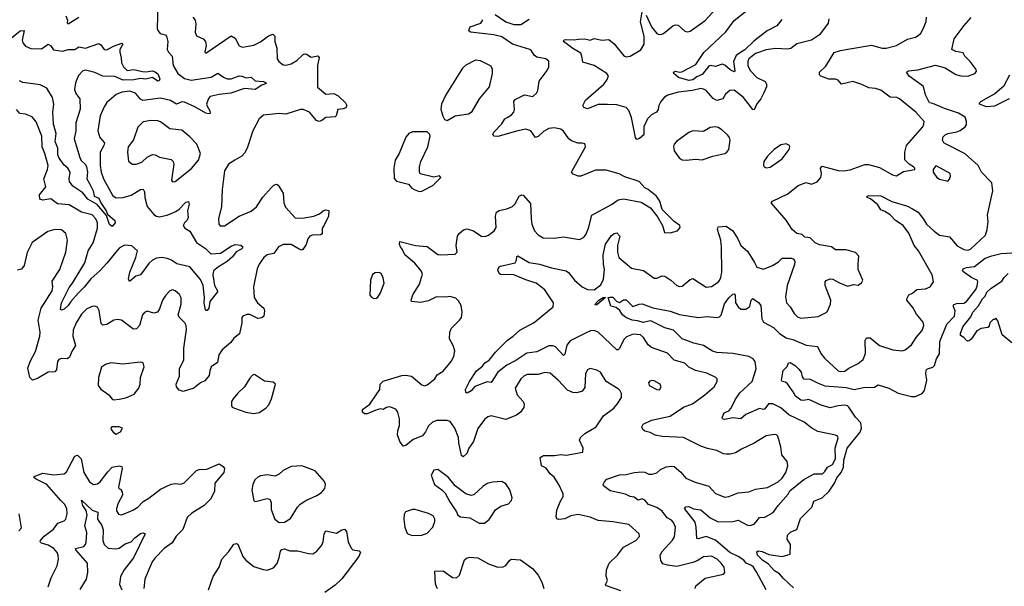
# Model space of a CAD drawing. Extents: x 1771496 to 1971148, y 471553 to 643630.
# Tile 478 of 656: x 1862391 to 1869769, y 593401 to 597648. Entities that reach past the tile are written whole.
import ezdxf

# ---------------------------------------------------------------- set-up
doc = ezdxf.new("R2010")
doc.units = 0

msp = doc.modelspace()

# ---------------------------------------------------------------- linework, layer by layer
at = {"layer": '0CON10XD'}
for points in [[(1863425.6, 597754.4), (1863420, 597585), (1863425.8, 597565.8), (1863443.3, 597545), (1863482.5, 597535), (1863490.8, 597525), (1863500.5, 597485), (1863496.7, 597425), (1863505.6, 597405), (1863532.2, 597375), (1863540, 597305), (1863575, 597244.5), (1863625, 597207.5), (1863675, 597194.1), (1863825, 597216.2), (1863875, 597247.1), (1863917.1, 597217.1), (1863945, 597205.5), (1863975, 597205.5), (1864035, 597227.3), (1864055.7, 597224.3), (1864088.3, 597211.7), (1864125, 597215.7), (1864155, 597189.5), (1864217.5, 597185), (1864237.5, 597175), (1864233, 597167), (1864205, 597158), (1864155, 597123.8), (1864075, 597130.6), (1863973.1, 597096.9), (1863885, 597086.9), (1863818.5, 597071.5), (1863805, 597055.7), (1863791.6, 597015), (1863795, 596998.6), (1863816.6, 596965), (1863817.1, 596945), (1863808.9, 596941.1), (1863785, 596946.4), (1863702.9, 596995), (1863625, 597030), (1863605, 597030.8), (1863565, 597015.4), (1863521.3, 597041.3), (1863445, 597058.7), (1863312.4, 597042.4), (1863295, 597052.2), (1863257.7, 597097.7), (1863215, 597111.8), (1863156.6, 597103.4), (1863115, 597087.8), (1863044.1, 597025.9), (1863023.9, 596993.9), (1862993.1, 596926.9), (1862975.4, 596815), (1862990.4, 596765), (1863026.7, 596725), (1863022.3, 596705), (1862993.1, 596655), (1862994.7, 596554.8), (1863001.2, 596505), (1863017.6, 596455), (1863088.3, 596328.3), (1863115, 596311.2), (1863165, 596313.9), (1863227.2, 596332.8), (1863295, 596374.4), (1863315, 596377.5), (1863325, 596357.5), (1863327.5, 596315), (1863347, 596247), (1863395, 596187.7), (1863415, 596174.1), (1863435, 596169.7), (1863495, 596181.3), (1863559.7, 596210.3), (1863585, 596227.9), (1863635, 596279.4), (1863655, 596286), (1863661.9, 596265), (1863648.5, 596215), (1863653.3, 596165), (1863645.6, 596145), (1863625.8, 596125), (1863616, 596105), (1863628.8, 596085), (1863665, 596061.4), (1863715, 595978.5), (1863782.8, 595932.8), (1863822.4, 595892.4), (1863895, 595897.3), (1863975, 595950.4), (1864005, 595963.5), (1864048.8, 595958.8), (1864063.8, 595945), (1864055, 595930.8), (1864013.3, 595906.7), (1863985, 595869.5), (1863945.6, 595834.4), (1863880, 595795), (1863844.4, 595765), (1863837.3, 595735), (1863850.8, 595655), (1863874.2, 595615), (1863872.9, 595607.1), (1863815.4, 595535), (1863808.1, 595485), (1863795, 595468.8), (1863785, 595467.5), (1863782.7, 595472.7), (1863772.3, 595522.3), (1863775.4, 595565), (1863766.9, 595655), (1863745, 595700.3), (1863665.3, 595795.3), (1863568.1, 595818.1), (1863527.5, 595845), (1863495, 595857.5), (1863455, 595864.5), (1863415, 595859.5), (1863387.1, 595845), (1863359.5, 595820.5), (1863295, 595735.6), (1863262, 595725), (1863214.3, 595684.3), (1863205.6, 595705.6), (1863215.3, 595755), (1863261.7, 595865), (1863273.6, 595915), (1863232.2, 595952.2), (1863175, 595958.2), (1863135, 595936.4), (1863045, 595821.6), (1862995, 595767.8), (1862922.8, 595705), (1862875, 595642.1), (1862830.3, 595599.7), (1862773.8, 595536.2), (1862754.3, 595505), (1862725, 595478), (1862705, 595470), (1862696.7, 595476.7), (1862705, 595526.2), (1862760.6, 595639.4), (1862786.1, 595673.9), (1862878.5, 595825), (1862904.6, 595915), (1862942, 595975), (1862972.9, 596085), (1862974.7, 596125), (1862962.2, 596155), (1862935, 596183.8), (1862855, 596206.2), (1862760.8, 596260.8), (1862675, 596266.4), (1862625, 596305.6), (1862565, 596295.6), (1862542.9, 596302.9), (1862538.1, 596335), (1862586.5, 596395), (1862570.6, 596455), (1862598.9, 596525), (1862603.9, 596555), (1862580.4, 596645), (1862560.3, 596695), (1862557.9, 596775), (1862515, 596882), (1862485, 596920), (1862435, 596940), (1862392.5, 596945), (1862366.2, 596975)], [(1867085, 597682), (1867126.2, 597595), (1867164.3, 597545), (1867175, 597539.4), (1867195, 597537.1), (1867215, 597544.2), (1867285, 597601.4), (1867305, 597610), (1867325.8, 597605.8), (1867375, 597562), (1867395, 597557.5), (1867415, 597561.4), (1867528.9, 597641.1), (1867640, 597765)], [(1868101.9, 597648.1), (1868065, 597601.4), (1867991.9, 597565), (1867892.3, 597487.7), (1867825, 597421.7), (1867784.5, 597395.5), (1867760.7, 597379.3), (1867740.5, 597335), (1867748.9, 597265), (1867745, 597256.2), (1867715, 597270.8), (1867675, 597305.5), (1867655, 597314.5), (1867605, 597297.1), (1867565, 597303.3), (1867555, 597300), (1867505, 597236.7), (1867465, 597219.1), (1867435, 597197.3), (1867405, 597190.9), (1867328.8, 597215), (1867293.3, 597245), (1867290, 597255), (1867305, 597261.2), (1867335, 597253.8), (1867353.9, 597256.1), (1867457.1, 597312.9), (1867518, 597402), (1867683, 597557), (1867745, 597641.9), (1867886.7, 597753.3)], [(1862735.7, 597675.7), (1862748.8, 597645), (1862747.5, 597625), (1862755, 597617.5), (1862833.1, 597666.9)], [(1865955, 597686.2), (1866035, 597631.1), (1866095, 597611.8), (1866147.4, 597612.6), (1866209.5, 597650.5)], [(1868454.4, 597655), (1868449.7, 597620.3), (1868385, 597534), (1868325.6, 597494.4), (1868215, 597466.9), (1868168.6, 597431.4), (1868144.5, 597425.5), (1868055, 597432), (1867985, 597422.7), (1867905, 597395.3), (1867856, 597355), (1867847.7, 597335), (1867846.8, 597305), (1867865, 597265.5), (1867915, 597213.5), (1867976.2, 597185), (1867988, 597165), (1867986.2, 597145), (1867964.3, 597095), (1867944.4, 597055), (1867915, 597017.5), (1867895, 596972), (1867885, 596974.2), (1867814.4, 597065), (1867745, 597118.9), (1867713.4, 597116.6), (1867679.7, 597090.3), (1867661.2, 597055), (1867615, 597042.5), (1867587.6, 597057.6), (1867535, 597116.4), (1867515, 597128), (1867495, 597130.9), (1867433.2, 597116.8), (1867325.3, 597104.7), (1867248.3, 597081.7), (1867224, 597066), (1867196.2, 597033.8), (1867180.5, 597005), (1867175.4, 596974.6), (1867164, 596955), (1867124.6, 596935.4), (1867095.6, 596905), (1867069.1, 596845), (1867067.1, 596785), (1867035, 596756), (1867015, 596750), (1867004.6, 596764.6), (1866975.3, 596915.3), (1866955, 596966.7), (1866935, 596988.8), (1866865, 597010), (1866795, 597012.2), (1866725, 597011.9), (1866645, 596980), (1866618.8, 596988.8), (1866611.2, 597005), (1866630, 597045), (1866768.1, 597165), (1866791.9, 597195), (1866802.9, 597225), (1866790.8, 597245), (1866695.6, 597305), (1866610.4, 597330.4), (1866604.6, 597375), (1866595, 597396.7), (1866535, 597430.8), (1866466.2, 597485), (1866467.5, 597495), (1866481.1, 597498.9), (1866545, 597496.2), (1866578.2, 597501.8), (1866625, 597504.5), (1866665, 597493.8), (1866695, 597506), (1866755, 597494.2), (1866805, 597499.2), (1866845, 597466), (1866917.7, 597377.7), (1866935, 597368.8), (1866965, 597373.2), (1867045, 597421.8), (1867069.6, 597465), (1867069.6, 597525), (1867042.6, 597632.6), (1867055, 597706.7)], [(1863687.4, 597667.4), (1863704.6, 597644.6), (1863711.9, 597615), (1863705.8, 597555), (1863715, 597526.7), (1863765, 597504), (1863784, 597485), (1863789.2, 597455), (1863777.5, 597405), (1863785, 597397.5), (1863975, 597525.7), (1864005, 597508.8), (1864035, 597452), (1864061.7, 597441.7), (1864145, 597456.7), (1864195, 597482.5), (1864255, 597525.6), (1864288, 597538), (1864302, 597525), (1864303.1, 597485), (1864317.5, 597435), (1864321.2, 597355), (1864333.8, 597335), (1864365, 597310), (1864385, 597305.8), (1864425, 597317.1), (1864468.3, 597341.7), (1864515, 597387.5), (1864525, 597392.5), (1864539.7, 597389.7), (1864575, 597365.6), (1864625, 597375.7), (1864634, 597365), (1864622.5, 597305), (1864622.2, 597142.2), (1864685, 597088.9), (1864745, 597093.5), (1864777.3, 597077.3), (1864833.1, 597025), (1864842.5, 597005), (1864835, 596986.7), (1864815, 596978.6), (1864773.8, 596975), (1864762.5, 596927.5), (1864755, 596918.8), (1864685, 596914), (1864655, 596891.4), (1864635, 596884.4), (1864615, 596890.8), (1864563.1, 596955), (1864515, 596975.4), (1864495, 596974.5), (1864385, 596940.5), (1864335, 596944.4), (1864218.3, 596931.7), (1864185.7, 596904.3), (1864136.7, 596815), (1864096.4, 596685), (1864075, 596646), (1864055.4, 596624.6), (1864003.8, 596595), (1863954.4, 596565.6), (1863925.7, 596514.3), (1863908.9, 596375), (1863902, 596248), (1863881.1, 596155), (1863882.5, 596115), (1863892.1, 596102.1), (1863925, 596101.9), (1864035, 596174.6), (1864125, 596211.5), (1864165, 596245.6), (1864212.8, 596317.2), (1864275, 596387.1), (1864295, 596406.9), (1864315, 596414.2), (1864327.5, 596407.5), (1864366.4, 596346.4), (1864370.6, 596275), (1864382.6, 596242.6), (1864455, 596161.9), (1864511.2, 596161.2), (1864595, 596174), (1864636.4, 596193.6), (1864665, 596215.5), (1864685, 596221.5), (1864707.9, 596217.9), (1864706, 596174), (1864671.5, 596108.5), (1864658.6, 596085), (1864656.8, 596043.2), (1864645, 596034.4), (1864585, 596032.5), (1864565.7, 596024.3), (1864550, 596005), (1864538.3, 595961.7), (1864513.3, 595925), (1864505, 595921.4), (1864485, 595927.3), (1864425, 595961.5), (1864365, 595963.6), (1864330, 595945), (1864295, 595895.7), (1864245, 595884.3), (1864220.8, 595865), (1864185, 595816.2), (1864170.4, 595779.6), (1864143.1, 595645), (1864148.5, 595565), (1864171.9, 595525), (1864220, 595485), (1864224.3, 595465), (1864220, 595425), (1864206.6, 595413.4), (1864175, 595407.5), (1864115, 595437.1), (1864092.1, 595437.9), (1864063.3, 595425), (1864056.2, 595415), (1864056.2, 595375), (1864037.5, 595292.5), (1863995, 595260), (1863972.9, 595227.1), (1863908, 595172), (1863883.1, 595135), (1863871.9, 595078.1), (1863826, 595045), (1863816, 595016), (1863810.3, 594979.7), (1863778.6, 594941.4), (1863745, 594925.6), (1863695, 594885.6), (1863615, 594860.8), (1863585, 594870), (1863566.1, 594896.1), (1863564, 594915), (1863588.6, 594975), (1863587.4, 595032.6), (1863620, 595095), (1863622.1, 595185), (1863641.1, 595325), (1863637.3, 595355), (1863627.5, 595375), (1863586.9, 595416.9), (1863578.9, 595435), (1863601.8, 595515), (1863601.7, 595561.7), (1863588.1, 595588.1), (1863555, 595615.8), (1863535, 595621.9), (1863515, 595615.6), (1863486.3, 595583.7), (1863461.1, 595545), (1863439.7, 595480.3), (1863424.3, 595455.7), (1863395, 595449.2), (1863345, 595463.8), (1863325, 595453.8), (1863310, 595435), (1863287.5, 595355), (1863265, 595330.6), (1863245, 595327.1), (1863235, 595331.9), (1863154.6, 595394.6), (1863125, 595401.1), (1863095.8, 595395.8), (1863045, 595364.2), (1863015, 595358.8), (1863001.7, 595371.7), (1862987.1, 595467.1), (1862975, 595492.5), (1862955, 595500), (1862935, 595499.2), (1862895, 595479.4), (1862855, 595440), (1862814.4, 595375), (1862790.3, 595319.7), (1862788.6, 595275), (1862810, 595205), (1862783.1, 595165), (1862765, 595118), (1862745.5, 595104.5), (1862705, 595108.1), (1862685, 595100), (1862674.4, 595085), (1862667.4, 595022.6), (1862655, 595007.5), (1862604.5, 595005.5), (1862525, 594959.2), (1862486.4, 594946.4), (1862466.1, 594966.1), (1862451.2, 595035), (1862469.2, 595085), (1862508.2, 595161.8), (1862542.7, 595275), (1862544.7, 595305), (1862530.3, 595395), (1862551.8, 595485), (1862635.3, 595615), (1862640, 595645), (1862635, 595686.7), (1862691.5, 595775), (1862735.4, 595904.6), (1862748.1, 595995), (1862735.6, 596045), (1862705, 596073.1), (1862655, 596075.6), (1862600.6, 596059.4), (1862483.1, 595976.9), (1862447.5, 595902.5), (1862424, 595806), (1862405, 595777.5), (1862375, 595770.4)], [(1865410.5, 595739.5), (1865400, 595765), (1865352.9, 595822.9), (1865277.1, 595885), (1865257.7, 595927.7), (1865243.3, 595945), (1865237.5, 595965), (1865240, 595985), (1865355.9, 595954.1), (1865445, 595948), (1865525, 595888), (1865545, 595884.3), (1865655, 595890), (1865670, 595905), (1865662, 595955), (1865671.9, 596025), (1865683.8, 596046.2), (1865717.3, 596072.7), (1865745, 596081.2), (1865790.8, 596065), (1865855, 596022.5), (1865884.1, 596024.1), (1865905, 596032.9), (1865945.8, 596065), (1865960.3, 596089.7), (1865955.4, 596175), (1865964.6, 596205), (1865985, 596216.6), (1866041.1, 596228.9), (1866083.1, 596246.9), (1866101.9, 596265), (1866135, 596324.3), (1866155, 596335.7), (1866165, 596332), (1866218.7, 596268.7), (1866224.4, 596154.4), (1866228.6, 596115), (1866248, 596065), (1866275, 596036.2), (1866313.3, 596013.3), (1866395, 596010), (1866465, 596020.8), (1866585, 596000), (1866615.4, 596014.6), (1866632.9, 596035), (1866652.2, 596085), (1866677.3, 596182.7), (1866825, 596262.7), (1866875, 596297.3), (1866915, 596304.5), (1867048.8, 596278.8), (1867117.3, 596237.3), (1867171.2, 596171.2), (1867206.7, 596105), (1867223.3, 596053.3), (1867265, 596051.2), (1867320, 596065), (1867340, 596090), (1867338.8, 596105), (1867295.5, 596135.5), (1867205.9, 596225.9), (1867187.7, 596287.7), (1867163.9, 596323.9), (1867100, 596375), (1867075, 596387.5), (1867033.6, 596433.6), (1866925, 596470.8), (1866882.4, 596492.4), (1866785, 596519.5), (1866705, 596520.6), (1866595, 596474), (1866575, 596474), (1866539.7, 596489.7), (1866526.7, 596505), (1866530, 596515), (1866630, 596695), (1866629.3, 596709.3), (1866625, 596717.5), (1866605, 596723.3), (1866572.3, 596722.3), (1866525, 596738.6), (1866505, 596755.7), (1866465, 596813.1), (1866445, 596827.8), (1866395, 596836.7), (1866355, 596833.1), (1866315, 596810.6), (1866275, 596771.4), (1866255.6, 596764.4), (1866220.8, 596815), (1866185, 596826.4), (1866125, 596815.4), (1865975, 596772.9), (1865947.5, 596775), (1865936.7, 596785), (1865944.3, 596805), (1866005, 596867.1), (1866026.3, 596903.7), (1866044.6, 596915.4), (1866075.7, 596935), (1866093.3, 596955), (1866100, 596975), (1866094.2, 597035), (1866105, 597050), (1866175, 597083.8), (1866235, 597072), (1866263, 597097), (1866273, 597117), (1866283.2, 597186.8), (1866343.2, 597266.8), (1866356.6, 597293.4), (1866355.6, 597335.6), (1866333.4, 597353.4), (1866265, 597366.4), (1866245, 597380.6), (1866226.5, 597415), (1866214.3, 597425), (1866085, 597465.3), (1866005, 597518.4), (1865945.2, 597535.2), (1865770, 597555), (1865756.7, 597565), (1865758.8, 597575), (1865767.5, 597595), (1865847.3, 597622.7), (1865862.3, 597647.7)], [(1867431.4, 595031.4), (1867405, 595044.4), (1867375, 595072.2), (1867295, 595095.6), (1867245, 595148.9), (1867125, 595191.1), (1867101.5, 595211.5), (1867066.7, 595266.7), (1867042, 595285), (1866988.9, 595291.1), (1866939.3, 595270.7), (1866918.3, 595251.7), (1866885, 595183.8), (1866875, 595172), (1866865, 595172.5), (1866724.6, 595304.6), (1866695, 595318.1), (1866667.5, 595315), (1866635, 595301.4), (1866515, 595240), (1866491.9, 595208.1), (1866475, 595141.2), (1866465, 595130), (1866405, 595194.5), (1866385, 595202.9), (1866355, 595203.1), (1866265, 595157.9), (1866191, 595149), (1866107.9, 595092.1), (1866041.7, 595058.3), (1865973.2, 595006.8), (1865925, 594928.8), (1865895, 594932.1), (1865801.3, 594898.7), (1865773.3, 594865), (1865745, 594848.8), (1865734, 594854), (1865730.8, 594875), (1865761.4, 594935), (1865813.3, 595015), (1865858.3, 595051.7), (1865876.7, 595075), (1865908, 595095), (1865957.5, 595155), (1866045.7, 595245), (1866089.2, 595275), (1866138.6, 595321.4), (1866245, 595378.5), (1866388.9, 595495), (1866392.3, 595525), (1866325, 595623.3), (1866261.9, 595671.9), (1866185, 595697.7), (1866095, 595734.5), (1865995, 595738), (1865983.3, 595745), (1865973.6, 595773.6), (1865983.3, 595795), (1865995, 595801.2), (1866104.4, 595825.6), (1866114.3, 595845), (1866116.2, 595873.8), (1866125, 595878), (1866208.1, 595828.1), (1866285, 595814.6), (1866375, 595787.3), (1866485, 595764.4), (1866502.6, 595752.6), (1866548.6, 595695), (1866605, 595645.5), (1866646.2, 595626.2), (1866695, 595623.2), (1866745, 595659.5), (1866766.8, 595703.2), (1866772.2, 595775), (1866765.2, 595815.2), (1866764.2, 595885), (1866782, 595965), (1866825, 596030.8), (1866845, 596046.2), (1866865, 596050), (1866888, 596025), (1866870, 595955), (1866870, 595905), (1866880, 595865), (1866975, 595786.2), (1867065, 595767.1), (1867145, 595710), (1867165, 595710), (1867205, 595727.5), (1867225, 595724.2), (1867270.8, 595695), (1867315, 595654.2), (1867335, 595647.8), (1867355, 595651.1), (1867415, 595700.8), (1867435, 595707.5), (1867535, 595644), (1867575, 595648.6), (1867625, 595680), (1867635, 595692.5), (1867645.4, 595715), (1867651.5, 595755), (1867650, 595945), (1867644.6, 595995), (1867619.2, 596075), (1867626, 596094), (1867685, 596099.4), (1867734.4, 596065), (1867773.5, 596005), (1867796.2, 595955), (1867845, 595913.1), (1867896.9, 595826.9), (1867915, 595793.3), (1867965, 595778.5), (1868032, 595805), (1868076.5, 595833.5), (1868105, 595861.2), (1868175, 595860), (1868193, 595853), (1868200, 595835), (1868196.8, 595813.2), (1868141.8, 595655), (1868130, 595570), (1868138, 595525), (1868164.6, 595494.6), (1868194.2, 595445), (1868219.3, 595419.3), (1868245, 595411.5), (1868375, 595421.9), (1868435, 595452), (1868445, 595463.3), (1868465.8, 595515), (1868468.6, 595545), (1868426.2, 595655), (1868427, 595683), (1868435, 595692.5), (1868463.8, 595706.2), (1868485, 595703.8), (1868533.3, 595675), (1868595, 595650), (1868642.3, 595662.3), (1868675, 595657.5), (1868700, 595675), (1868710, 595695), (1868673.1, 595775), (1868674.2, 595815.8), (1868680, 595875), (1868653.6, 595903.6), (1868585, 595923.3), (1868505, 595923.8), (1868475, 595946.2), (1868385, 595960), (1868352.5, 595975), (1868313.6, 596013.6), (1868275, 596017.5), (1868255, 596036.7), (1868215, 596046.2), (1868180, 596075), (1868134, 596145), (1868022.5, 596275), (1868032.3, 596287.7), (1868146.6, 596343.4), (1868225.8, 596404.2), (1868285, 596427.1), (1868325, 596414.3), (1868368, 596432), (1868395.7, 596465), (1868399.4, 596495), (1868392.9, 596535), (1868405, 596550.8), (1868525, 596517.5), (1868565, 596514.5), (1868615, 596523.5), (1868725, 596561.5), (1868752, 596562), (1868835, 596540), (1868932.5, 596485), (1868961.7, 596478.3), (1869015, 596508.8), (1869100, 596525), (1869100, 596535), (1869090, 596545), (1869055.9, 596565.9), (1869025, 596597.5), (1869024, 596655), (1869035.6, 596705), (1869157.8, 596845), (1869167.1, 596865), (1869168, 596885), (1869105.3, 596955.3), (1868985, 597055.6), (1868963.6, 597063.6), (1868915, 597065.7), (1868845, 597118.6), (1868805, 597130.6), (1868755, 597135.7), (1868701.7, 597161.7), (1868633.6, 597183.6), (1868550, 597165), (1868523.3, 597193.3), (1868505, 597202.5), (1868455, 597201.2), (1868393.3, 597225), (1868383.3, 597235), (1868383.8, 597255), (1868431.4, 597298.6), (1868495, 597401.2), (1868542.4, 597417.6), (1868612, 597428), (1868775, 597455.8), (1868855, 597434.3), (1868885, 597433.1), (1868962.5, 597455), (1869045, 597501.4), (1869105, 597517.1), (1869125, 597528.6), (1869143.8, 597546.2), (1869164.4, 597585), (1869184.2, 597635), (1869185.6, 597665.6)], [(1867984, 593375), (1867916.1, 593505), (1867888.8, 593545), (1867875, 593557.7), (1867835, 593574.7), (1867816.2, 593596.2), (1867775, 593623.6), (1867713.1, 593653.1), (1867605, 593747.1), (1867535, 593773.2), (1867475, 593755.6), (1867465, 593758.8), (1867461.3, 593845), (1867451.9, 593881.9), (1867373.1, 593985), (1867383.4, 593996.6), (1867405, 593998.9), (1867441.2, 593981.2), (1867495, 593973.8), (1867564.5, 593915), (1867625, 593884.2), (1867735, 593886.7), (1867775.4, 593895.4), (1867845, 593860), (1867865, 593855.7), (1867895, 593867.5), (1867916.5, 593895), (1867935, 593916.9), (1867975, 593920), (1868037.1, 593955), (1868073.6, 594006.4), (1868149.7, 594090.3), (1868162.7, 594117.3), (1868267.6, 594202.4), (1868345, 594244.6), (1868406.1, 594243.9), (1868425, 594260.6), (1868445, 594292.9), (1868482.1, 594315), (1868503.6, 594356.4), (1868503, 594437), (1868524.4, 594514.4), (1868520, 594525), (1868505, 594533.1), (1868371.8, 594561.8), (1868327, 594587), (1868270.3, 594630.3), (1868155, 594685.5), (1868095, 594738.9), (1868035, 594768.6), (1868002.6, 594767.4), (1867975, 594730), (1867965, 594725.6), (1867935, 594732.5), (1867831.8, 594688.2), (1867795, 594656.7), (1867735, 594664.1), (1867672.1, 594652.1), (1867657.5, 594655), (1867654, 594665), (1867670, 594700), (1867704.5, 594715.5), (1867722.5, 594735), (1867752.2, 594797.8), (1867788.6, 594851.4), (1867878.9, 594935), (1867909.3, 595030.7), (1867903.6, 595085), (1867887.5, 595105), (1867855, 595122.2), (1867735, 595146.9), (1867615, 595153.6), (1867582.6, 595162.6), (1867514.2, 595205), (1867442.2, 595222.2), (1867355.3, 595255.3), (1867290.9, 595320.9), (1867225, 595339.1), (1867125, 595388.8), (1867115, 595391.1), (1867065, 595377.5), (1867020, 595390), (1866980.6, 595395), (1866932.7, 595415), (1866908.6, 595435), (1866888.8, 595468.8), (1866859.8, 595489.8), (1866821.5, 595501.5), (1866800, 595565), (1866812.2, 595567.8), (1866836.9, 595566.9), (1866865, 595536.2), (1866885, 595526.7), (1866915, 595548.8), (1866935, 595548.8), (1866985, 595497.5), (1867034.2, 595515.8), (1867055, 595517.1), (1867135, 595488.5), (1867265, 595463.5), (1867335, 595436.9), (1867475, 595416.1), (1867545, 595422.3), (1867614.6, 595415.4), (1867635, 595421.1), (1867646.4, 595433.6), (1867672.7, 595517.3), (1867705, 595563.5), (1867735, 595590.8), (1867745, 595592), (1867751.9, 595581.9), (1867755.5, 595525), (1867775, 595495.7), (1867795, 595478.6), (1867831.4, 595478.6), (1867862.7, 595497.3), (1867873.1, 595545), (1867885, 595557.1), (1867928.2, 595528.2), (1867944.7, 595505), (1867951.8, 595405), (1867965, 595380), (1868040.8, 595340.8), (1868084, 595295), (1868135, 595262.5), (1868185, 595250), (1868285, 595208.5), (1868368.3, 595198.3), (1868394.5, 595144.5), (1868420.9, 595110.9), (1868525, 595015.7), (1868545, 595010), (1868575, 595014.5), (1868603.4, 595036.6), (1868675, 595070), (1868710.5, 595099.5), (1868730, 595145), (1868725.9, 595244.1), (1868736.4, 595263.6), (1868765, 595262), (1868835, 595206.9), (1868935, 595174.3), (1869005, 595166.2), (1869027, 595173), (1869075, 595211.2), (1869108.6, 595265), (1869155, 595318.8), (1869167.1, 595355), (1869161.7, 595381.7), (1869110.9, 595440.9), (1869085, 595491.2), (1869040, 595545), (1869038.8, 595555), (1869055, 595586), (1869082.1, 595597.9), (1869114.3, 595625.7), (1869179.7, 595630.3), (1869213.3, 595645), (1869238.3, 595681.7), (1869229.2, 595735), (1869126.2, 595916.2), (1869093.6, 595955), (1869055, 596046.7), (1869010.5, 596105), (1868955, 596142.9), (1868915, 596183.8), (1868875, 596210.6), (1868842.9, 596222.9), (1868820.9, 596260.9), (1868766, 596306), (1868742.5, 596315), (1868742.5, 596325), (1868755, 596328.8), (1868845, 596327.8), (1868925.9, 596285.9), (1869045, 596250), (1869080.6, 596230.6), (1869123.9, 596203.9), (1869165, 596152.5), (1869186.2, 596115), (1869242.8, 596062.8), (1869285, 596033.5), (1869359.5, 596019.5), (1869415, 595953.1), (1869465, 595925.6), (1869495, 595919.4), (1869515, 595926.9), (1869627.8, 596032.2), (1869640.8, 596075), (1869648.8, 596135), (1869644, 596185), (1869683.5, 596365), (1869676.7, 596425), (1869599.5, 596505), (1869573.3, 596555), (1869475, 596643.3), (1869333.6, 596713.6), (1869316.7, 596725), (1869306.7, 596745), (1869310.8, 596769.2), (1869326.7, 596785), (1869345.7, 596794.3), (1869413.8, 596806.2), (1869437.5, 596817.5), (1869475.8, 596845), (1869485, 596860), (1869486.5, 596885), (1869475, 596916.7), (1869425, 596948), (1869321, 596981), (1869235, 597020.4), (1869210, 597025), (1869179.1, 597085), (1869165, 597147.5), (1869055.6, 597225), (1869036.2, 597255), (1869052.5, 597265), (1869122.4, 597272.4), (1869255, 597306.9), (1869326.6, 597286.6), (1869405, 597237.1), (1869444.2, 597225.8), (1869495.4, 597224.6), (1869548.8, 597245), (1869560.5, 597259.5), (1869558, 597275), (1869514.4, 597335), (1869472.9, 597375), (1869460, 597400), (1869405, 597408), (1869376.7, 597425), (1869394, 597505), (1869468, 597605), (1869521.2, 597665)], [(1862315, 597499.2), (1862395, 597563.5), (1862425.3, 597565.3), (1862410.5, 597495), (1862414.3, 597474.3), (1862435, 597448.8), (1862475, 597432.4), (1862555, 597429.3), (1862605, 597463.6), (1862622.7, 597455), (1862645, 597421.1), (1862715, 597412.6), (1862755, 597424.2), (1862805, 597423.4), (1862835, 597443.8), (1862885, 597435.3), (1862985, 597469.1), (1862999.5, 597459.5), (1863024.5, 597424.5), (1863045, 597421.8), (1863095, 597450.3), (1863155, 597471.2), (1863163.3, 597465), (1863140, 597425), (1863140, 597405), (1863152.1, 597362.1), (1863152.9, 597325), (1863167.8, 597295), (1863197, 597267), (1863245, 597274.4), (1863309.9, 597259.9), (1863335, 597256.2), (1863385, 597264), (1863405, 597256.7), (1863425, 597240.6), (1863440, 597205), (1863435, 597190), (1863425, 597188), (1863385, 597213.6), (1863335, 597202), (1863295, 597206.6), (1863245, 597198), (1863165, 597195.2), (1863105, 597221.2), (1863015, 597225.4), (1862955, 597252.9), (1862885, 597268.6), (1862865, 597263.8), (1862830.5, 597229.5), (1862809.5, 597175), (1862802.7, 597125), (1862810.6, 597095), (1862840.4, 597055), (1862843.7, 596976.3), (1862812.5, 596875), (1862810.5, 596815), (1862799.6, 596755), (1862840.5, 596615), (1862852.7, 596592.7), (1862883.2, 596563.2), (1862891.2, 596545), (1862898.6, 596505), (1862894.6, 596455), (1862915.6, 596414.4), (1862941.8, 596365), (1862950, 596325), (1862985, 596310), (1862997.9, 596275), (1863038.8, 596215), (1863049.4, 596189.4), (1863102.9, 596142.9), (1863105.7, 596125), (1863085, 596096.7), (1863062.9, 596112.9), (1863040.3, 596180.3), (1862971.2, 596261.2), (1862902.4, 596302.4), (1862865, 596350.9), (1862788.7, 596398.7), (1862764.5, 596435), (1862761.7, 596455), (1862769.1, 596505), (1862750.9, 596535), (1862720.7, 596560.7), (1862684.5, 596615), (1862676.7, 596635), (1862676.5, 596685), (1862656.2, 596735), (1862664.3, 596795), (1862643.7, 596865), (1862640, 596955), (1862646.4, 597015), (1862636.2, 597063.8), (1862594.4, 597135), (1862545, 597158.8), (1862415, 597177.3), (1862389.9, 597189.9)], [(1865595, 596892.5), (1865655, 596927.1), (1865755, 596942.9), (1865781.7, 596958.3), (1865835.7, 597055), (1865912.5, 597145), (1865933.8, 597245), (1865933.8, 597275), (1865925, 597300), (1865845, 597338.8), (1865807, 597343), (1865735, 597306), (1865710, 597285), (1865584.5, 597085.5), (1865551.2, 597015), (1865547, 596977), (1865562.5, 596925), (1865575, 596900), (1865595, 596892.5)], [(1869805, 597055.2), (1869695, 596999.2), (1869635, 596995.5), (1869583.8, 597015), (1869583.3, 597025), (1869592.5, 597035), (1869695, 597091.1), (1869769.1, 597155), (1869811.1, 597235)], [(1863535, 596433.3), (1863555, 596433.8), (1863677.4, 596532.6), (1863732, 596595), (1863746.2, 596645), (1863718, 596715), (1863665, 596770), (1863605, 596818.6), (1863515, 596829.4), (1863445, 596881.1), (1863425, 596889.1), (1863372.4, 596892.4), (1863315, 596881.1), (1863275, 596842), (1863243.6, 596746.4), (1863204.5, 596695), (1863198.1, 596655), (1863207.3, 596587.3), (1863232.5, 596565), (1863262.5, 596565), (1863305, 596579.5), (1863345, 596617.5), (1863385, 596637.5), (1863406.7, 596635), (1863437.6, 596617.6), (1863525, 596598.6), (1863540, 596585), (1863545.6, 596565), (1863528, 596445), (1863535, 596433.3)], [(1865385, 596360), (1865405, 596362), (1865486.7, 596405), (1865547.5, 596465), (1865536.7, 596476.7), (1865495, 596466.7), (1865393, 596493), (1865387, 596507), (1865386.7, 596545), (1865396.2, 596585), (1865450, 596695), (1865468, 596775), (1865465, 596786.7), (1865445, 596806.7), (1865335, 596806.2), (1865305.9, 596794.1), (1865285, 596766.7), (1865235.5, 596644.5), (1865205.7, 596594.3), (1865195.7, 596535), (1865196.2, 596456.2), (1865215, 596436.7), (1865303.6, 596413.6), (1865330, 596385), (1865347.5, 596375), (1865385, 596360)], [(1867385, 596594.3), (1867455, 596602), (1867505, 596597.5), (1867585, 596624.4), (1867675.6, 596644.4), (1867691.2, 596655), (1867704.2, 596675.8), (1867715.5, 596744.5), (1867709.4, 596765), (1867695, 596785.8), (1867652.8, 596822.8), (1867625, 596840.6), (1867605, 596845.6), (1867565, 596838.6), (1867515, 596810.8), (1867435, 596814.2), (1867405, 596802.5), (1867313.8, 596735), (1867296.2, 596715), (1867290, 596695), (1867296, 596665), (1867332.4, 596612.4), (1867355, 596598), (1867385, 596594.3)], [(1867985, 596536.2), (1868015, 596542.5), (1868105, 596604.2), (1868156.2, 596675), (1868163.3, 596695), (1868160, 596705), (1868135, 596716.2), (1868095, 596709.2), (1868044, 596675), (1867995.7, 596625), (1867967.5, 596585), (1867965.9, 596555.9), (1867970, 596545), (1867985, 596536.2)], [(1869345, 596437.5), (1869358.3, 596451.7), (1869366.4, 596473.6), (1869362.5, 596495), (1869265, 596550), (1869255, 596550), (1869237.5, 596525), (1869237.5, 596505), (1869263.3, 596465), (1869285, 596451.2), (1869345, 596437.5)], [(1868190.1, 593390.1), (1868115, 593459.6), (1868085.2, 593495.2), (1868047, 593517), (1867999.3, 593569.3), (1867959.1, 593595), (1867920.8, 593635), (1867915, 593660), (1867925, 593665.8), (1867955, 593661.4), (1868005, 593638.8), (1868105, 593623.1), (1868165, 593641.2), (1868166.5, 593715), (1868143.1, 593755), (1868144.2, 593785), (1868169.8, 593810.2), (1868215, 593827.1), (1868241, 593909), (1868326.6, 593995), (1868341.2, 594038.8), (1868405, 594062.7), (1868457.7, 594115), (1868498.1, 594175), (1868515.2, 594214.8), (1868546.8, 594253.2), (1868563.7, 594295), (1868568, 594345), (1868591.2, 594435), (1868689.2, 594555), (1868700, 594585), (1868694, 594625), (1868655, 594667.9), (1868605, 594743.1), (1868594.1, 594754.1), (1868575, 594757.6), (1868523.3, 594753.3), (1868465, 594738.9), (1868397.9, 594757.9), (1868305, 594801.6), (1868265, 594792.4), (1868245, 594796.2), (1868204.7, 594824.7), (1868188.3, 594858.3), (1868145, 594919.5), (1868130.5, 594930.5), (1868105, 594936), (1868098.6, 594945), (1868112.1, 595017.9), (1868142.9, 595047.1), (1868153.3, 595076.7), (1868165, 595078.6), (1868203.1, 595055), (1868229.4, 595029.4), (1868246.1, 595005), (1868255, 594970), (1868265, 594956), (1868315, 594954.4), (1868375, 594922.7), (1868425, 594904.6), (1868525, 594895.6), (1868585, 594890.7), (1868645, 594875.3), (1868715, 594890.3), (1868795.9, 594894.1), (1868825, 594910), (1868905, 594887.1), (1868975, 594848.3), (1869075, 594823.5), (1869105, 594824), (1869155, 594846.7), (1869170.9, 594869.1), (1869189.2, 594945), (1869180.8, 594995), (1869185, 595021.2), (1869195, 595031.9), (1869235, 595043.3), (1869246.7, 595055), (1869260.9, 595105), (1869285, 595142), (1869287.4, 595235), (1869338.1, 595365), (1869396.6, 595425), (1869400.5, 595465), (1869388.9, 595495), (1869389.8, 595510.2), (1869410.6, 595519.4), (1869465, 595521.9), (1869485, 595534.2), (1869555.3, 595625), (1869565, 595650), (1869571.1, 595685), (1869567.1, 595695), (1869525, 595712), (1869466.7, 595755), (1869456.7, 595765), (1869460.5, 595779.5), (1869485, 595790), (1869545, 595797.3), (1869625, 595860.4), (1869675, 595877.5), (1869745, 595895.4), (1869866.4, 595903.6)], [(1865045, 595557.5), (1865065, 595560), (1865075, 595566.7), (1865095, 595600), (1865121.7, 595671.7), (1865115, 595712.5), (1865098.8, 595745), (1865085, 595753.8), (1865055, 595751.2), (1865035, 595736.7), (1865018.8, 595695), (1865013.6, 595583.6), (1865027, 595567), (1865045, 595557.5)], [(1866895, 593366.8), (1866788, 593405), (1866781.1, 593415), (1866795.8, 593445), (1866786.9, 593476.9), (1866787.1, 593525), (1866809.4, 593575), (1866870.6, 593635), (1866915, 593694), (1867007, 593743), (1867035.7, 593774.3), (1867034.1, 593794.1), (1866955, 593863.3), (1866836.2, 593883.8), (1866725, 593893.3), (1866665, 593920), (1866575, 593938.6), (1866521.1, 593928.9), (1866475, 593905.6), (1866430.8, 593900.8), (1866416.1, 593906.1), (1866410, 593925), (1866415, 593972.5), (1866440, 594035), (1866464.3, 594075), (1866464.4, 594095), (1866430.5, 594165), (1866395, 594220), (1866365, 594244.4), (1866335, 594285.8), (1866301.2, 594305), (1866291.2, 594365), (1866315, 594380), (1866398.9, 594381.1), (1866445, 594388.1), (1866485, 594384.3), (1866610, 594405), (1866613.3, 594435), (1866586.7, 594495), (1866593.8, 594515), (1866625, 594545.8), (1866712, 594595), (1866765, 594679.2), (1866842.5, 594735), (1866868.1, 594765), (1866900.6, 594815), (1866900, 594845), (1866891.4, 594865), (1866875, 594881.9), (1866785.3, 594935.3), (1866744, 595005), (1866715, 595022), (1866665, 595032.5), (1866645, 595022.5), (1866630, 594995), (1866625, 594890), (1866605, 594862.5), (1866565, 594850), (1866535, 594853.1), (1866495, 594871.1), (1866425.6, 594945), (1866365, 594997.5), (1866325, 595002.9), (1866275, 594989.5), (1866195, 594987.8), (1866168, 594975), (1866147.5, 594955), (1866104.2, 594885), (1866118.6, 594835), (1866162.9, 594785), (1866171.4, 594765), (1866169.4, 594740.6), (1866144.2, 594705), (1866115, 594684.4), (1866035, 594651.4), (1865925, 594679.2), (1865898.3, 594671.7), (1865875, 594650), (1865825, 594583.3), (1865791.8, 594485), (1865756.7, 594435), (1865742.2, 594395), (1865715, 594372.2), (1865701.5, 594381.5), (1865682, 594475), (1865680.4, 594515), (1865651.5, 594585), (1865615.5, 594635), (1865595, 594644.5), (1865515.6, 594644.4), (1865485, 594631.4), (1865455, 594602.5), (1865432.4, 594557.6), (1865410.2, 594529.8), (1865338.5, 594501.5), (1865285, 594455.8), (1865265, 594452), (1865240, 594485), (1865221.2, 594535), (1865224.2, 594565), (1865238.1, 594605), (1865237.9, 594655), (1865225, 594706.2), (1865209.5, 594729.5), (1865163.6, 594746.4), (1865139.1, 594740.9), (1865115, 594726.2), (1865095, 594730), (1865059.5, 594720.5), (1864995, 594694), (1864975, 594694.3), (1864960, 594705), (1864960, 594725), (1865015, 594766.2), (1865063.3, 594836.7), (1865090.8, 594875), (1865093.3, 594915), (1865115, 594939.2), (1865255, 594980), (1865285, 594982.5), (1865325.8, 594975.8), (1865405, 594910.8), (1865425, 594904.4), (1865445, 594910), (1865502.5, 594955), (1865520, 594985), (1865565, 595013.3), (1865624.1, 595085.9), (1865645, 595122.5), (1865651.4, 595165), (1865640, 595205), (1865611.9, 595255), (1865613.1, 595305), (1865625.8, 595335), (1865687.5, 595395), (1865700.6, 595415), (1865706.9, 595455), (1865699.2, 595505), (1865680.3, 595540.3), (1865659.3, 595559.3), (1865615, 595573.8), (1865582.7, 595567.3), (1865515, 595570.8), (1865455, 595541.4), (1865395, 595528), (1865327.5, 595535), (1865323.8, 595545), (1865337.5, 595585), (1865388.1, 595665), (1865410.5, 595739.5)], [(1869825.9, 595225.9), (1869752.5, 595285), (1869721.7, 595391.7), (1869705, 595410), (1869695, 595400), (1869685, 595400), (1869660, 595375), (1869657, 595353), (1869645, 595340), (1869595, 595332.5), (1869563.6, 595316.4), (1869522.5, 595255), (1869505, 595240), (1869495, 595237.5), (1869485, 595243.3), (1869466.5, 595266.5), (1869441.2, 595281.2), (1869440.6, 595295), (1869458.2, 595345), (1869518.6, 595421.4), (1869533.1, 595455), (1869577, 595503), (1869606.2, 595555), (1869625.8, 595575), (1869637.5, 595605), (1869671.4, 595635), (1869751.3, 595688.7), (1869767.5, 595715), (1869799.5, 595745)], [(1866705, 595506.7), (1866702.2, 595515), (1866730, 595545), (1866763.8, 595565), (1866780, 595565), (1866715, 595511.1), (1866705, 595506.7)], [(1863095, 594798.8), (1863135, 594803.3), (1863187.3, 594812.7), (1863248.3, 594841.7), (1863284, 594885), (1863294.4, 594915), (1863295.5, 594965), (1863322.5, 595045), (1863315, 595076.7), (1863295, 595080), (1863164.4, 595065.6), (1863075, 595075.6), (1863035, 595064.3), (1863005, 595044), (1862980.8, 594965), (1862980, 594905), (1862998.3, 594878.3), (1863060, 594835), (1863085, 594804), (1863095, 594798.8)], [(1867453.8, 593385), (1867457.5, 593405), (1867527.7, 593462.3), (1867665, 593491.4), (1867676.2, 593505), (1867670.8, 593545), (1867648.6, 593575), (1867618, 593605), (1867575, 593627.3), (1867515, 593621.1), (1867468.9, 593591.1), (1867435, 593578.2), (1867315, 593550.4), (1867245, 593558.9), (1867210, 593570), (1867194.3, 593594.3), (1867189.4, 593635), (1867205, 593661.4), (1867282.8, 593747.2), (1867297.6, 593772.4), (1867305.5, 593845), (1867289.2, 593879.2), (1867275, 593895.6), (1867243.3, 593913.3), (1867205.7, 593965), (1867165, 593991.8), (1867103.4, 594013.4), (1867075, 594047.1), (1867055, 594055.5), (1867025, 594047.1), (1866995, 594067.7), (1866965, 594072.9), (1866930.7, 594090.7), (1866815, 594117.5), (1866766.2, 594155), (1866764, 594165), (1866772.9, 594185), (1866790.8, 594205), (1866885, 594236.2), (1866935, 594238.2), (1866995, 594253.8), (1867055, 594258.8), (1867075, 594257.2), (1867105, 594241.5), (1867129.6, 594240.4), (1867165, 594251.4), (1867193, 594277), (1867234.6, 594295.4), (1867275, 594302.2), (1867295, 594297.8), (1867346.1, 594256.1), (1867382.5, 594212.5), (1867452.4, 594182.4), (1867555, 594151.9), (1867605.4, 594095.4), (1867675, 594069.4), (1867705, 594074.5), (1867775, 594100.9), (1867855, 594108.5), (1867905, 594129.4), (1867995, 594142.1), (1868075, 594182.7), (1868105, 594210.9), (1868131.1, 594255), (1868148.2, 594305), (1868142.2, 594335), (1868102.8, 594385), (1868094.7, 594445), (1868071.4, 594525), (1868061.2, 594535), (1868045, 594538.9), (1867985, 594529.1), (1867895, 594474.4), (1867800.6, 594429.4), (1867755, 594401.9), (1867715, 594390), (1867685, 594390), (1867665, 594394), (1867615, 594419.4), (1867545, 594433.6), (1867495, 594451.5), (1867365, 594515.4), (1867205, 594524.4), (1867153.4, 594533.4), (1867114.3, 594554.3), (1867074.4, 594564.4), (1867061.2, 594575), (1867052, 594595), (1867063.3, 594615), (1867125, 594645.6), (1867265, 594676.5), (1867365, 594743.5), (1867432, 594768), (1867524.4, 594835), (1867593.9, 594896.1), (1867616.9, 594935), (1867616.9, 594955), (1867607, 594967), (1867539.3, 594999.3), (1867455, 595017.9), (1867431.4, 595031.4)], [(1864145, 594697.1), (1864185, 594704.4), (1864234.5, 594735.5), (1864257.8, 594762.2), (1864277.1, 594805), (1864306.7, 594916.7), (1864291.2, 594931.2), (1864225, 594939.2), (1864150.5, 594989.5), (1864135.9, 594984.1), (1864115, 594961.2), (1864074.5, 594895.5), (1864025, 594848.8), (1863990, 594805), (1863978.8, 594785), (1863977, 594757), (1863983.6, 594743.6), (1864000, 594735), (1864085.8, 594705.8), (1864145, 594697.1)], [(1867185, 594874), (1867198.8, 594895), (1867190, 594915), (1867145, 594941.2), (1867126.4, 594943.6), (1867112, 594938), (1867103.3, 594925), (1867107.5, 594905), (1867165, 594876.2), (1867185, 594874)], [(1863115, 594542), (1863145, 594558.8), (1863160, 594585), (1863135, 594596.5), (1863081.2, 594595), (1863073.8, 594585), (1863076.2, 594575), (1863093.2, 594553.2), (1863115, 594542)], [(1862603, 593397), (1862627.5, 593465), (1862672.5, 593555), (1862682.2, 593605), (1862678.5, 593635), (1862671.4, 593655), (1862647.1, 593685), (1862605, 593709.6), (1862553.8, 593725), (1862544.3, 593735), (1862545.6, 593745), (1862575, 593777.3), (1862645, 593830), (1862676, 593875), (1862725, 593892.5), (1862735.6, 593905), (1862746.5, 593945), (1862742.9, 593985), (1862727.2, 594017.2), (1862698.9, 594045), (1862594.3, 594164.3), (1862513.8, 594205), (1862498.8, 594215), (1862500, 594225), (1862565, 594250), (1862645, 594236.4), (1862725, 594244.4), (1862740.9, 594259.1), (1862805, 594376), (1862825, 594383.8), (1862850.8, 594355), (1862871.4, 594255), (1862915, 594184.2), (1862945, 594162.9), (1862975, 594168.6), (1862995, 594184.4), (1863050.5, 594259.5), (1863085, 594294.4), (1863135, 594304.3), (1863155, 594298.8), (1863157.8, 594285), (1863130, 594145), (1863132.5, 594135), (1863145, 594128.8), (1863159.1, 594109.1), (1863161.9, 594085), (1863127.8, 594025), (1863115.8, 593985), (1863117.3, 593967.3), (1863131.1, 593941.1), (1863155, 593935.6), (1863239.4, 593970.6), (1863275, 593994.4), (1863315, 594037.5), (1863357.6, 594062.4), (1863445, 594128.5), (1863525, 594165.6), (1863555, 594171.4), (1863595, 594165.7), (1863622.6, 594177.4), (1863715, 594269.2), (1863735, 594275.6), (1863792.4, 594277.6), (1863885, 594318.8), (1863915, 594300), (1863926.2, 594285), (1863920.8, 594255), (1863854, 594175), (1863850, 594115), (1863822.4, 594057.6), (1863772.8, 594007.2), (1863682, 593948), (1863644.6, 593915.4), (1863612.2, 593827.8), (1863563.4, 593776.6), (1863534.1, 593725.9), (1863474.7, 593685.3), (1863406.5, 593615), (1863384.7, 593585.2), (1863354, 593514), (1863328.5, 593455), (1863320, 593385)], [(1864335, 593880), (1864375, 593881.9), (1864420.2, 593909.8), (1864472.5, 593995), (1864493.6, 594016.4), (1864535.5, 594044.5), (1864618.6, 594081.4), (1864652, 594105), (1864676.6, 594133.4), (1864682.5, 594165), (1864675, 594186.7), (1864605, 594265.3), (1864505, 594304.5), (1864425, 594300), (1864365, 594270), (1864335, 594242), (1864305, 594226.2), (1864245, 594235.6), (1864195, 594228.6), (1864175, 594220), (1864152.4, 594197.6), (1864137.5, 594165), (1864130.8, 594125), (1864145, 594042.5), (1864156.7, 594036.7), (1864245, 594058), (1864264.2, 594054.2), (1864275, 594030), (1864275.8, 593975.8), (1864304, 593905), (1864335, 593880)], [(1865875, 593874.2), (1865909.1, 593900.9), (1865955.7, 593974.3), (1865997.6, 594002.4), (1866055, 594020), (1866076.2, 594045), (1866081.2, 594065), (1866062.9, 594125), (1866035, 594170), (1866005, 594186.2), (1865935, 594182.5), (1865895, 594170.8), (1865860.5, 594149.5), (1865795, 594086.2), (1865775, 594081.2), (1865733.3, 594095), (1865655, 594153.8), (1865605.4, 594215.4), (1865535, 594270), (1865523.6, 594276.4), (1865495, 594272.5), (1865474.2, 594235), (1865498.8, 594165), (1865554.3, 594124.3), (1865578.8, 594098.8), (1865613.3, 594035), (1865665, 593960), (1865674.6, 593934.6), (1865695, 593920.4), (1865764.3, 593914.3), (1865833.3, 593875), (1865875, 593874.2)], [(1862845, 593378.1), (1862890.8, 593455), (1862901.8, 593505), (1862900, 593575), (1862812.2, 593675), (1862810, 593685), (1862870.9, 593699.1), (1862885, 593714.2), (1862889.2, 593730.8), (1862892.7, 593805), (1862880, 593855), (1862896.6, 593935), (1862889.8, 593969.8), (1862865, 594005.8), (1862854.4, 594045.6), (1862935, 593971.1), (1862976.5, 593956.5), (1862974.1, 593905), (1863006.2, 593856.2), (1863017.2, 593825), (1863012.8, 593745), (1863025, 593714.5), (1863055, 593685.5), (1863110.5, 593680.5), (1863135, 593687.1), (1863181.7, 593718.3), (1863225.5, 593734.5), (1863254, 593765), (1863295, 593795.6), (1863315, 593802.5), (1863331.2, 593795), (1863243.8, 593615), (1863172.7, 593525), (1863147.1, 593475), (1863138.5, 593415), (1863157.3, 593375)], [(1862384.2, 593815.8), (1862405, 593840), (1862385.7, 593945)], [(1865332.7, 593782.7), (1865405, 593784), (1865445, 593800), (1865486.9, 593845), (1865502.4, 593887.6), (1865501.1, 593905), (1865488.3, 593928.3), (1865455, 593946.7), (1865355, 593975.5), (1865334.6, 593975.4), (1865281.1, 593958.9), (1865271.3, 593938.7), (1865270, 593905), (1865278.1, 593845), (1865295, 593796.7), (1865332.7, 593782.7)], [(1863805.4, 593374.6), (1863841.3, 593475), (1863885.3, 593545), (1863905.4, 593605), (1863957.8, 593662.2), (1863995, 593715.8), (1864015, 593721.2), (1864025, 593716.7), (1864063.7, 593623.7), (1864085, 593596), (1864145, 593550), (1864215.8, 593525.8), (1864245, 593522.5), (1864291.7, 593538.3), (1864319.3, 593570.7), (1864335.7, 593615.7), (1864344.3, 593665), (1864355, 593675.7), (1864375, 593680.6), (1864415, 593667.5), (1864475.6, 593665.6), (1864555.8, 593645.8), (1864586.7, 593645), (1864618.6, 593665), (1864655, 593710), (1864666.2, 593735), (1864673.3, 593795), (1864685, 593816), (1864765, 593800), (1864805, 593824.4), (1864825, 593829.2), (1864840.9, 593810.9), (1864852.5, 593735), (1864875.5, 593685.5), (1864886.7, 593675), (1864935.7, 593665.7), (1864945.8, 593655.8), (1864932.9, 593625), (1864805, 593456.9), (1864755, 593410), (1864677.5, 593355)], [(1865521.7, 593381.7), (1865507, 593417), (1865502.5, 593515), (1865565, 593518), (1865635, 593467.5), (1865665, 593464), (1865685.5, 593484.5), (1865725, 593600), (1865738.3, 593611.7), (1865765, 593618.9), (1865825, 593613.5), (1865905, 593570.5), (1865975, 593543.6), (1866014.3, 593545.7), (1866034.4, 593555.6), (1866061.2, 593595), (1866075, 593604), (1866145, 593600), (1866233.3, 593535), (1866276.9, 593485), (1866302.7, 593432.7), (1866317.8, 593385)]]:
    msp.add_lwpolyline(points, dxfattribs=at)

doc.saveas('drawing.dxf')
